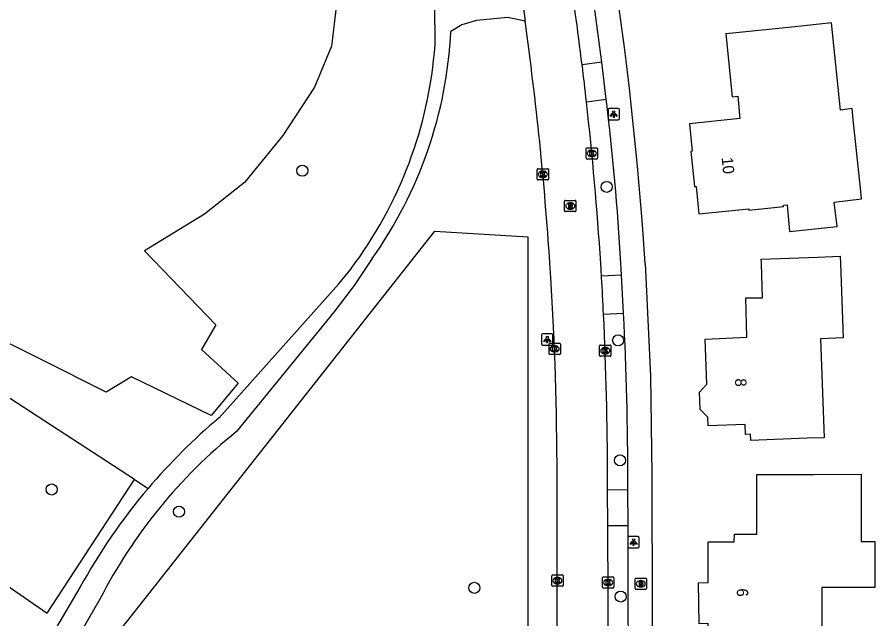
# Model space of a CAD drawing. Extents: x 160457 to 162082, y 388340 to 389736.
# Drawn here: x 160765.4 to 160841.2, y 388468.6 to 388521.8 of the extents above; entities that cross this region are included whole.
import ezdxf

# ---------------------------------------------------------------- set-up
doc = ezdxf.new("R2010")
doc.units = 0
for name, color, linetype in [('IMGEO_Boom', 7, 'Continuous'), ('IMGEO_Brandkraan', 7, 'Continuous'), ('IMGEO_Groenvoorziening', 7, 'Continuous'), ('IMGEO_Kolk', 7, 'Continuous'), ('IMGEO_Lichtpunt', 7, 'Continuous'), ('IMGEO_Loofbos', 7, 'Continuous'), ('IMGEO_Pand', 7, 'Continuous'), ('IMGEO_Pand_nummerreeks', 7, 'Continuous'), ('IMGEO_Parkeervlak_open', 7, 'Continuous'), ('IMGEO_Rijbaan_lokaal_open', 7, 'Continuous'), ('IMGEO_Rioolput', 7, 'Continuous'), ('IMGEO_Voetpad_halfverhard', 7, 'Continuous'), ('IMGEO_Voetpad_open', 7, 'Continuous')]:
    doc.layers.add(name, color=color, linetype=linetype)

msp = doc.modelspace()

# ---------------------------------------------------------------- linework, layer by layer
at = {"layer": 'IMGEO_Boom'}
for centre in [(160790.619, 388508.188), (160817.532, 388506.761), (160818.541, 388493.199), (160818.703, 388482.58), (160768.467, 388480.005), (160779.725, 388478.043), (160805.83, 388471.308), (160818.771, 388470.537)]:
    msp.add_circle(centre, 0.489, dxfattribs=at)
at = {"layer": 'IMGEO_Brandkraan'}
for p, q in [((160820.041, 388471.24), (160820.041, 388472.092)), ((160820.116, 388472.166), (160820.968, 388472.166)), ((160820.529, 388471.946), (160820.554, 388471.946)), ((160821.042, 388472.092), (160821.042, 388471.24)), ((160820.968, 388471.166), (160820.116, 388471.166)), ((160820.552, 388471.386), (160820.527, 388471.386))]:
    msp.add_line(p, q, dxfattribs=at)
for points in [[(160820.041, 388471.24), (160820.041, 388472.092)], [(160820.116, 388472.166), (160820.968, 388472.166)], [(160820.389, 388471.866), (160820.389, 388471.466), (160820.602, 388471.466)], [(160820.62, 388471.866), (160820.389, 388471.866)], [(160820.568, 388471.785), (160820.514, 388471.785), (160820.514, 388471.709)], [(160821.042, 388472.092), (160821.042, 388471.24)], [(160820.968, 388471.166), (160820.116, 388471.166)], [(160820.514, 388471.709), (160820.567, 388471.709)], [(160820.576, 388471.633), (160820.514, 388471.633), (160820.514, 388471.552)], [(160820.514, 388471.552), (160820.576, 388471.552)]]:
    msp.add_lwpolyline(points, dxfattribs=at)
for centre, radius, start, end in [((160820.118, 388472.09), 0.0765, 91.55205, 178.44795), ((160820.118, 388472.09), 0.0765, 91.55205, 178.44795), ((160820.569, 388471.747), 0.0379, 267.82845, 90.93552), ((160820.624, 388471.721), 0.145, 59.4692, 91.53667), ((160820.649, 388471.768), 0.0922, 285.51372, 58.15012), ((160820.966, 388472.09), 0.0765, 1.55205, 88.44795), ((160820.966, 388472.09), 0.0765, 1.55205, 88.44795), ((160820.118, 388471.242), 0.0765, 181.55205, 268.44795), ((160820.118, 388471.242), 0.0765, 181.55205, 268.44795), ((160820.577, 388471.592), 0.0404, 269.87594, 90.50774), ((160820.608, 388471.717), 0.251, 268.66757, 293.53466), ((160820.654, 388471.576), 0.105, 301.31148, 78.98903), ((160820.966, 388471.242), 0.0765, 271.55205, 358.44795), ((160820.966, 388471.242), 0.0765, 271.55205, 358.44795)]:
    msp.add_arc(centre, radius, start, end, dxfattribs=at)
for centre, major_axis, ratio, start_param, end_param in [((160820.528, 388471.666), (-0.387, 0.002), 0.722429, 4.712389, 7.853982), ((160820.553, 388471.666), (-0.39, 0.002), 0.717154, 1.570796, 4.712389)]:
    msp.add_ellipse(centre, major_axis=major_axis, ratio=ratio, start_param=start_param, end_param=end_param, dxfattribs=at)
at = {"layer": 'IMGEO_Groenvoorziening'}
for points in [[(160768.803, 388457.516), (160770.565, 388462.55), (160802.327, 388502.851), (160810.553, 388502.348), (160810.553, 388440.159), (160805.863, 388429.839), (160770.565, 388431.331), (160767.669, 388455.312)], [(160775.797, 388480.878), (160776.989, 388480.102)]]:
    msp.add_lwpolyline(points, dxfattribs=at)
at = {"layer": 'IMGEO_Kolk'}
for p, q in [((160815.714, 388509.296), (160815.714, 388510.148)), ((160815.789, 388510.222), (160816.641, 388510.222)), ((160816.202, 388510.002), (160816.227, 388510.002)), ((160816.715, 388510.148), (160816.715, 388509.296)), ((160816.641, 388509.222), (160815.789, 388509.222)), ((160816.225, 388509.442), (160816.2, 388509.442)), ((160811.382, 388507.446), (160811.382, 388508.298)), ((160811.457, 388508.372), (160812.309, 388508.372)), ((160812.383, 388508.298), (160812.383, 388507.446)), ((160811.893, 388507.592), (160811.868, 388507.592)), ((160811.87, 388508.152), (160811.895, 388508.152)), ((160812.309, 388507.372), (160811.457, 388507.372)), ((160812.431, 388492.01), (160812.431, 388492.862)), ((160812.506, 388492.936), (160813.358, 388492.936)), ((160812.919, 388492.716), (160812.944, 388492.716)), ((160813.432, 388492.862), (160813.432, 388492.01)), ((160816.903, 388491.854), (160816.903, 388492.706)), ((160816.978, 388492.78), (160817.83, 388492.78)), ((160817.391, 388492.56), (160817.416, 388492.56)), ((160817.904, 388492.706), (160817.904, 388491.854)), ((160813.358, 388491.936), (160812.506, 388491.936)), ((160812.942, 388492.156), (160812.917, 388492.156)), ((160817.83, 388491.78), (160816.978, 388491.78)), ((160817.414, 388492), (160817.389, 388492)), ((160812.671, 388471.518), (160812.671, 388472.37)), ((160812.746, 388472.444), (160813.598, 388472.444)), ((160813.159, 388472.224), (160813.184, 388472.224)), ((160813.672, 388472.37), (160813.672, 388471.518)), ((160817.155, 388471.353), (160817.155, 388472.205)), ((160817.23, 388472.279), (160818.082, 388472.279)), ((160817.643, 388472.059), (160817.668, 388472.059)), ((160818.156, 388472.205), (160818.156, 388471.353)), ((160813.598, 388471.444), (160812.746, 388471.444)), ((160813.182, 388471.664), (160813.157, 388471.664)), ((160818.082, 388471.279), (160817.23, 388471.279)), ((160817.666, 388471.499), (160817.641, 388471.499))]:
    msp.add_line(p, q, dxfattribs=at)
for points in [[(160815.714, 388509.296), (160815.714, 388510.148)], [(160815.789, 388510.222), (160816.641, 388510.222)], [(160816.035, 388509.922), (160816.158, 388509.922), (160816.158, 388509.771), (160816.288, 388509.922), (160816.452, 388509.922), (160816.306, 388509.771), (160816.459, 388509.522), (160816.307, 388509.522), (160816.222, 388509.686), (160816.158, 388509.619), (160816.158, 388509.522), (160816.035, 388509.522), (160816.035, 388509.922)], [(160816.715, 388510.148), (160816.715, 388509.296)], [(160816.641, 388509.222), (160815.789, 388509.222)], [(160811.382, 388507.446), (160811.382, 388508.298)], [(160811.457, 388508.372), (160812.309, 388508.372)], [(160812.383, 388508.298), (160812.383, 388507.446)], [(160811.703, 388508.072), (160811.826, 388508.072), (160811.826, 388507.921), (160811.956, 388508.072), (160812.12, 388508.072), (160811.974, 388507.921), (160812.127, 388507.672), (160811.975, 388507.672), (160811.89, 388507.836), (160811.826, 388507.769), (160811.826, 388507.672), (160811.703, 388507.672), (160811.703, 388508.072)], [(160812.309, 388507.372), (160811.457, 388507.372)], [(160812.431, 388492.01), (160812.431, 388492.862)], [(160812.506, 388492.936), (160813.358, 388492.936)], [(160812.752, 388492.636), (160812.875, 388492.636), (160812.875, 388492.485), (160813.005, 388492.636), (160813.169, 388492.636), (160813.023, 388492.485), (160813.176, 388492.236), (160813.024, 388492.236), (160812.939, 388492.4), (160812.875, 388492.333), (160812.875, 388492.236), (160812.752, 388492.236), (160812.752, 388492.636)], [(160813.432, 388492.862), (160813.432, 388492.01)], [(160816.903, 388491.854), (160816.903, 388492.706)], [(160816.978, 388492.78), (160817.83, 388492.78)], [(160817.224, 388492.48), (160817.347, 388492.48), (160817.347, 388492.329), (160817.477, 388492.48), (160817.641, 388492.48), (160817.495, 388492.329), (160817.648, 388492.08), (160817.496, 388492.08), (160817.411, 388492.244), (160817.347, 388492.177), (160817.347, 388492.08), (160817.224, 388492.08), (160817.224, 388492.48)], [(160817.904, 388492.706), (160817.904, 388491.854)], [(160813.358, 388491.936), (160812.506, 388491.936)], [(160817.83, 388491.78), (160816.978, 388491.78)], [(160812.671, 388471.518), (160812.671, 388472.37)], [(160812.746, 388472.444), (160813.598, 388472.444)], [(160812.992, 388472.144), (160813.115, 388472.144), (160813.115, 388471.993), (160813.245, 388472.144), (160813.409, 388472.144), (160813.263, 388471.993), (160813.416, 388471.744), (160813.264, 388471.744), (160813.179, 388471.908), (160813.115, 388471.841), (160813.115, 388471.744), (160812.992, 388471.744), (160812.992, 388472.144)], [(160813.672, 388472.37), (160813.672, 388471.518)], [(160817.155, 388471.353), (160817.155, 388472.205)], [(160817.23, 388472.279), (160818.082, 388472.279)], [(160817.476, 388471.979), (160817.599, 388471.979), (160817.599, 388471.828), (160817.729, 388471.979), (160817.893, 388471.979), (160817.747, 388471.828), (160817.9, 388471.579), (160817.748, 388471.579), (160817.663, 388471.743), (160817.599, 388471.676), (160817.599, 388471.579), (160817.476, 388471.579), (160817.476, 388471.979)], [(160818.156, 388472.205), (160818.156, 388471.353)], [(160813.598, 388471.444), (160812.746, 388471.444)], [(160818.082, 388471.279), (160817.23, 388471.279)]]:
    msp.add_lwpolyline(points, dxfattribs=at)
for centre, start, end in [((160815.791, 388510.146), 91.55205, 178.44795), ((160815.791, 388510.146), 91.55205, 178.44795), ((160816.639, 388510.146), 1.55205, 88.44795), ((160816.639, 388510.146), 1.55205, 88.44795), ((160815.791, 388509.298), 181.55205, 268.44795), ((160815.791, 388509.298), 181.55205, 268.44795), ((160816.639, 388509.298), 271.55205, 358.44795), ((160816.639, 388509.298), 271.55205, 358.44795), ((160811.459, 388508.296), 91.55205, 178.44795), ((160811.459, 388508.296), 91.55205, 178.44795), ((160812.307, 388508.296), 1.55205, 88.44795), ((160812.307, 388508.296), 1.55205, 88.44795), ((160811.459, 388507.448), 181.55205, 268.44795), ((160811.459, 388507.448), 181.55205, 268.44795), ((160812.307, 388507.448), 271.55205, 358.44795), ((160812.307, 388507.448), 271.55205, 358.44795), ((160812.508, 388492.86), 91.55205, 178.44795), ((160812.508, 388492.86), 91.55205, 178.44795), ((160813.356, 388492.86), 1.55205, 88.44795), ((160813.356, 388492.86), 1.55205, 88.44795), ((160816.98, 388492.704), 91.55205, 178.44795), ((160816.98, 388492.704), 91.55205, 178.44795), ((160817.828, 388492.704), 1.55205, 88.44795), ((160817.828, 388492.704), 1.55205, 88.44795), ((160812.508, 388492.012), 181.55205, 268.44795), ((160812.508, 388492.012), 181.55205, 268.44795), ((160813.356, 388492.012), 271.55205, 358.44795), ((160813.356, 388492.012), 271.55205, 358.44795), ((160816.98, 388491.856), 181.55205, 268.44795), ((160816.98, 388491.856), 181.55205, 268.44795), ((160817.828, 388491.856), 271.55205, 358.44795), ((160817.828, 388491.856), 271.55205, 358.44795), ((160812.748, 388472.368), 91.55205, 178.44795), ((160812.748, 388472.368), 91.55205, 178.44795), ((160813.596, 388472.368), 1.55205, 88.44795), ((160813.596, 388472.368), 1.55205, 88.44795), ((160817.232, 388472.203), 91.55205, 178.44795), ((160817.232, 388472.203), 91.55205, 178.44795), ((160818.08, 388472.203), 1.55205, 88.44795), ((160818.08, 388472.203), 1.55205, 88.44795), ((160812.748, 388471.52), 181.55205, 268.44795), ((160812.748, 388471.52), 181.55205, 268.44795), ((160813.596, 388471.52), 271.55205, 358.44795), ((160813.596, 388471.52), 271.55205, 358.44795), ((160817.232, 388471.355), 181.55205, 268.44795), ((160817.232, 388471.355), 181.55205, 268.44795), ((160818.08, 388471.355), 271.55205, 358.44795), ((160818.08, 388471.355), 271.55205, 358.44795)]:
    msp.add_arc(centre, 0.0765, start, end, dxfattribs=at)
for centre, major_axis, ratio, start_param, end_param in [((160816.201, 388509.722), (-0.387, 0.002), 0.722429, 4.712389, 7.853982), ((160816.226, 388509.722), (-0.39, 0.002), 0.717154, 1.570796, 4.712389), ((160811.869, 388507.872), (-0.387, 0.002), 0.722429, 4.712389, 7.853982), ((160811.894, 388507.872), (-0.39, 0.002), 0.717154, 1.570796, 4.712389), ((160812.918, 388492.436), (-0.387, 0.002), 0.722429, 4.712389, 7.853982), ((160812.943, 388492.436), (-0.39, 0.002), 0.717154, 1.570796, 4.712389), ((160817.39, 388492.28), (-0.387, 0.002), 0.722429, 4.712389, 7.853982), ((160817.415, 388492.28), (-0.39, 0.002), 0.717154, 1.570796, 4.712389), ((160813.158, 388471.944), (-0.387, 0.002), 0.722429, 4.712389, 7.853982), ((160813.183, 388471.944), (-0.39, 0.002), 0.717154, 1.570796, 4.712389), ((160817.642, 388471.779), (-0.387, 0.002), 0.722429, 4.712389, 7.853982), ((160817.667, 388471.779), (-0.39, 0.002), 0.717154, 1.570796, 4.712389)]:
    msp.add_ellipse(centre, major_axis=major_axis, ratio=ratio, start_param=start_param, end_param=end_param, dxfattribs=at)
at = {"layer": 'IMGEO_Lichtpunt'}
for p, q in [((160817.654, 388513.603), (160817.654, 388512.796)), ((160817.654, 388513.603), (160817.654, 388512.796)), ((160818.556, 388513.698), (160817.748, 388513.698)), ((160818.556, 388513.698), (160817.748, 388513.698)), ((160818.65, 388512.796), (160818.65, 388513.603)), ((160818.65, 388512.796), (160818.65, 388513.603)), ((160817.748, 388512.702), (160818.556, 388512.702)), ((160817.748, 388512.702), (160818.556, 388512.702)), ((160812.674, 388493.771), (160811.866, 388493.771)), ((160812.674, 388493.771), (160811.866, 388493.771)), ((160811.772, 388493.676), (160811.772, 388492.869)), ((160811.772, 388493.676), (160811.772, 388492.869)), ((160812.768, 388492.869), (160812.768, 388493.676)), ((160812.768, 388492.869), (160812.768, 388493.676)), ((160811.866, 388492.775), (160812.674, 388492.775)), ((160811.866, 388492.775), (160812.674, 388492.775)), ((160819.405, 388475.755), (160819.405, 388474.948)), ((160819.405, 388475.755), (160819.405, 388474.948)), ((160820.307, 388475.85), (160819.499, 388475.85)), ((160820.307, 388475.85), (160819.499, 388475.85)), ((160820.401, 388474.948), (160820.401, 388475.755)), ((160820.401, 388474.948), (160820.401, 388475.755)), ((160819.499, 388474.854), (160820.307, 388474.854)), ((160819.499, 388474.854), (160820.307, 388474.854))]:
    msp.add_line(p, q, dxfattribs=at)
for points in [[(160818.028, 388513.267), (160818.067, 388513.239), (160817.879, 388512.977), (160817.841, 388513.004), (160818.028, 388513.267)], [(160818.13, 388513.219), (160818.177, 388513.219), (160818.177, 388512.897), (160818.13, 388512.897), (160818.13, 388513.219)], [(160818.24, 388513.239), (160818.278, 388513.266), (160818.465, 388513.004), (160818.426, 388512.976), (160818.24, 388513.239)], [(160812.146, 388493.34), (160812.185, 388493.312), (160811.997, 388493.05), (160811.959, 388493.077), (160812.146, 388493.34)], [(160812.248, 388493.292), (160812.295, 388493.292), (160812.295, 388492.97), (160812.248, 388492.97), (160812.248, 388493.292)], [(160812.358, 388493.312), (160812.396, 388493.339), (160812.583, 388493.077), (160812.544, 388493.049), (160812.358, 388493.312)], [(160819.779, 388475.419), (160819.818, 388475.391), (160819.63, 388475.129), (160819.592, 388475.156), (160819.779, 388475.419)], [(160819.881, 388475.371), (160819.928, 388475.371), (160819.928, 388475.049), (160819.881, 388475.049), (160819.881, 388475.371)], [(160819.991, 388475.391), (160820.029, 388475.418), (160820.216, 388475.156), (160820.177, 388475.128), (160819.991, 388475.391)]]:
    msp.add_lwpolyline(points, dxfattribs=at)
for centre in [(160818.153, 388513.401), (160812.271, 388493.474), (160819.904, 388475.553)]:
    msp.add_circle(centre, 0.0994, dxfattribs=at)
for centre, start, end in [((160817.748, 388513.603), 90, 180), ((160817.748, 388513.603), 90, 180), ((160818.556, 388513.603), 0, 90), ((160818.556, 388513.603), 0, 90), ((160817.748, 388512.796), 180, 270), ((160817.748, 388512.796), 180, 270), ((160818.556, 388512.796), 270, 0), ((160818.556, 388512.796), 270, 360), ((160811.866, 388493.676), 90, 180), ((160811.866, 388493.676), 90, 180), ((160812.674, 388493.676), 0, 90), ((160812.674, 388493.676), 0, 90), ((160811.866, 388492.869), 180, 270), ((160811.866, 388492.869), 180, 270), ((160812.674, 388492.869), 270, 0), ((160812.674, 388492.869), 270, 360), ((160819.499, 388475.755), 90, 180), ((160819.499, 388475.755), 90, 180), ((160820.307, 388475.755), 0, 90), ((160820.307, 388475.755), 0, 90), ((160819.499, 388474.948), 180, 270), ((160819.499, 388474.948), 180, 270), ((160820.307, 388474.948), 270, 0), ((160820.307, 388474.948), 270, 360)]:
    msp.add_arc(centre, 0.0946, start, end, dxfattribs=at)
at = {"layer": 'IMGEO_Loofbos'}
for points in [[(160745.476, 388572.537), (160793.059, 388532.569), (160793.879, 388524.92), (160793.197, 388519.198), (160791.699, 388515.588), (160788.906, 388511.296), (160785.5, 388507.141), (160781.958, 388504.348), (160776.681, 388501.115), (160782.973, 388494.569), (160781.71, 388492.394), (160784.956, 388489.391), (160782.565, 388486.538), (160775.526, 388489.972), (160773.285, 388488.607), (160756.139, 388497.207), (160751.402, 388500.982), (160743.499, 388504.545), (160734.654, 388520.573), (160708.524, 388541.815)], [(160775.797, 388480.878), (160746.4, 388500), (160742.006, 388502.858)], [(160735.241, 388491.72), (160768.057, 388469.054), (160775.797, 388480.878)]]:
    msp.add_lwpolyline(points, dxfattribs=at)
at = {"layer": 'IMGEO_Pand'}
for points in [[(160839.333, 388512.733), (160839.222, 388513.679), (160838.207, 388513.543), (160837.394, 388521.267), (160834.998, 388521.015), (160833.036, 388520.809), (160828.063, 388520.286), (160828.623, 388514.726), (160829.115, 388514.782), (160829.286, 388512.795), (160824.847, 388512.345), (160825.089, 388509.915), (160824.969, 388509.894), (160825.305, 388506.805), (160825.424, 388506.791), (160825.661, 388504.374), (160830.08, 388504.817), (160830.088, 388504.701), (160833.169, 388505.025), (160833.156, 388505.132), (160833.482, 388505.166), (160833.681, 388502.817), (160837.908, 388503.254), (160837.641, 388505.4), (160840.05, 388505.701), (160839.974, 388506.662), (160839.333, 388512.733)], [(160838.187, 388500), (160838.425, 388493.412), (160836.43, 388493.339), (160836.744, 388484.581), (160835.261, 388484.528), (160830.264, 388484.35), (160830.243, 388484.888), (160829.799, 388484.88), (160829.77, 388485.753), (160826.494, 388485.634), (160826.48, 388486.392), (160825.778, 388487.069), (160825.722, 388488.61), (160826.373, 388489.328), (160826.233, 388493.289), (160829.925, 388493.477), (160829.817, 388496.943), (160831.309, 388496.96), (160831.207, 388500), (160831.194, 388500.372), (160836.191, 388500.553), (160838.165, 388500.624), (160838.187, 388500)], [(160840.029, 388481.346), (160840.036, 388475.399), (160841.23, 388475.401), (160841.235, 388471.34), (160836.542, 388471.335), (160836.548, 388466.602), (160831.518, 388466.596), (160826.518, 388466.591), (160826.503, 388468.141), (160825.702, 388468.12), (160825.658, 388471.755), (160826.51, 388471.771), (160826.506, 388475.376), (160828.8, 388475.376), (160828.826, 388476.051), (160830.814, 388476.053), (160830.812, 388481.328), (160835.812, 388481.338), (160840.029, 388481.346)]]:
    msp.add_lwpolyline(points, dxfattribs=at)
at = {"layer": 'IMGEO_Parkeervlak_open'}
for points in [[(160817.091, 388517.779), (160815.356, 388517.549)], [(160815.74, 388514.295), (160817.485, 388514.527)], [(160818.828, 388498.964), (160817.068, 388498.856)], [(160817.25, 388495.506), (160819.014, 388495.585)], [(160819.408, 388479.965), (160817.608, 388479.957)], [(160817.622, 388476.825), (160819.419, 388476.834)]]:
    msp.add_lwpolyline(points, dxfattribs=at)
at = {"layer": 'IMGEO_Rijbaan_lokaal_open'}
for points in [[(160809.986, 388523.708), (160810.159, 388522.502), (160810.309, 388521.429)], [(160812.587, 388498.75), (160812.507, 388500)], [(160817.068, 388498.856), (160816.998, 388500)], [(160817.075, 388498.75), (160817.068, 388498.856)], [(160813.146, 388463.884), (160813.147, 388481.202)], [(160817.608, 388479.957), (160817.603, 388480.991)], [(160817.622, 388476.825), (160817.608, 388479.957)], [(160817.682, 388463.874), (160817.622, 388476.825)]]:
    msp.add_lwpolyline(points, dxfattribs=at)
for centre, radius, start, end in [((160520.045, 388481.08), 297.554, 7.04003, 10.64145), ((160516.725, 388480.488), 296.425, 3.7741, 7.93874), ((160489.665, 388477.465), 328.148, 6.44422, 7.01632), ((160519.88, 388481.056), 297.721, 3.64826, 6.4102), ((160516.832, 388480.529), 296.315, 0.13017, 3.52549), ((160523.994, 388481.313), 293.6, 2.77088, 3.40486), ((160519.573, 388481.005), 298.03, 359.99735, 2.78893)]:
    msp.add_arc(centre, radius, start, end, dxfattribs=at)
at = {"layer": 'IMGEO_Rioolput'}
for p, q in [((160813.81, 388504.646), (160813.81, 388505.498)), ((160813.885, 388505.572), (160814.737, 388505.572)), ((160814.298, 388505.352), (160814.323, 388505.352)), ((160814.811, 388505.498), (160814.811, 388504.646)), ((160814.737, 388504.572), (160813.885, 388504.572)), ((160814.321, 388504.792), (160814.296, 388504.792))]:
    msp.add_line(p, q, dxfattribs=at)
for points in [[(160813.81, 388504.646), (160813.81, 388505.498)], [(160813.885, 388505.572), (160814.737, 388505.572)], [(160814.399, 388505.27), (160814.147, 388505.272), (160814.147, 388504.872)], [(160814.325, 388505.191), (160814.271, 388505.191), (160814.271, 388505.11)], [(160814.811, 388505.498), (160814.811, 388504.646)], [(160814.737, 388504.572), (160813.885, 388504.572)], [(160814.147, 388504.872), (160814.271, 388504.872), (160814.271, 388505.034), (160814.282, 388505.034)], [(160814.271, 388505.11), (160814.323, 388505.11)], [(160814.329, 388505.005), (160814.4, 388504.872), (160814.54, 388504.872), (160814.475, 388504.998)]]:
    msp.add_lwpolyline(points, dxfattribs=at)
for centre, radius, start, end in [((160813.887, 388505.496), 0.0765, 91.55205, 178.44795), ((160813.887, 388505.496), 0.0765, 91.55205, 178.44795), ((160814.331, 388505.095), 0.0964, 77.00612, 93.18647), ((160814.345, 388505.152), 0.0378, 276.66336, 79.67722), ((160814.398, 388505.16), 0.109, 350.36119, 89.41601), ((160814.396, 388505.16), 0.112, 277.58423, 350.98172), ((160814.735, 388505.496), 0.0765, 1.55205, 88.44795), ((160814.735, 388505.496), 0.0765, 1.55205, 88.44795), ((160813.887, 388504.648), 0.0765, 181.55205, 268.44795), ((160813.887, 388504.648), 0.0765, 181.55205, 268.44795), ((160814.281, 388504.981), 0.0533, 26.02933, 88.69889), ((160814.307, 388505.299), 0.19, 274.7715, 282.96867), ((160814.38, 388504.945), 0.108, 29.51342, 73.79051), ((160814.735, 388504.648), 0.0765, 271.55205, 358.44795), ((160814.735, 388504.648), 0.0765, 271.55205, 358.44795)]:
    msp.add_arc(centre, radius, start, end, dxfattribs=at)
for centre, major_axis, ratio, start_param, end_param in [((160814.297, 388505.072), (-0.387, 0.002), 0.722429, 4.712389, 7.853982), ((160814.322, 388505.072), (-0.39, 0.002), 0.717154, 1.570796, 4.712389)]:
    msp.add_ellipse(centre, major_axis=major_axis, ratio=ratio, start_param=start_param, end_param=end_param, dxfattribs=at)
at = {"layer": 'IMGEO_Voetpad_halfverhard'}
for points in [[(160802.35, 388519.317), (160802.326, 388522.898), (160801.929, 388526.368)], [(160810.309, 388521.429), (160808.783, 388521.748), (160806.028, 388521.48), (160804.72, 388521.103), (160803.746, 388520.517)], [(160796.785, 388500.415), (160795.21, 388498.055), (160793.402, 388495.682), (160784.813, 388485.141)], [(160783.266, 388486.342), (160793.844, 388498.201), (160794.898, 388499.499)], [(160770.964, 388471.338), (160766.258, 388463.376)], [(160772.724, 388470.303), (160768.15, 388462.363)]]:
    msp.add_lwpolyline(points, dxfattribs=at)
for centre, radius, start, end in [((160766.045, 388522.316), 37.744, 324.53159, 357.26812), ((160765.011, 388522.047), 37.439, 322.96752, 355.81777), ((160816.973, 388446.158), 52.45, 129.99055, 139.67072), ((160813.588, 388449.354), 45.921, 128.80087, 152.85749), ((160817.012, 388446.134), 52.495, 139.67863, 151.30654)]:
    msp.add_arc(centre, radius, start, end, dxfattribs=at)
at = {"layer": 'IMGEO_Voetpad_open'}
for points in [[(160817.091, 388517.779), (160817.01, 388518.451)], [(160817.485, 388514.527), (160817.091, 388517.779)], [(160818.828, 388498.964), (160818.797, 388499.519), (160818.77, 388500)], [(160820.918, 388500), (160820.995, 388498.75), (160821.387, 388490.037), (160821.529, 388481.316), (160821.662, 388420.23), (160821.701, 388401.8), (160821.722, 388392.131)], [(160819.014, 388495.585), (160818.828, 388498.964)], [(160819.408, 388479.965), (160819.406, 388480.535)], [(160819.419, 388476.834), (160819.408, 388479.965)], [(160819.461, 388458.823), (160819.461, 388459.411), (160819.42, 388476.606), (160819.419, 388476.834)]]:
    msp.add_lwpolyline(points, dxfattribs=at)
for centre, radius, start, end in [((160517.575, 388480.723), 303.955, 3.6362, 14.04213), ((160547.462, 388485.013), 271.614, 7.07158, 10.82036), ((160595.58, 388487.578), 223.535, 3.18564, 6.92435), ((160533.303, 388480.613), 286.103, 359.98435, 2.99968)]:
    msp.add_arc(centre, radius, start, end, dxfattribs=at)

# ---------------------------------------------------------------- texts
at = {"layer": 'IMGEO_Pand_nummerreeks'}
for s, rotation, p in [('10', 275.8325, (160827.687, 388509.344)), ('8', 271.95276, (160828.872, 388489.818)), ('6', 270.07826, (160829.032, 388471.261))]:
    msp.add_text(s, height=1, rotation=rotation, dxfattribs=at).set_placement(p)

doc.saveas('drawing.dxf')
